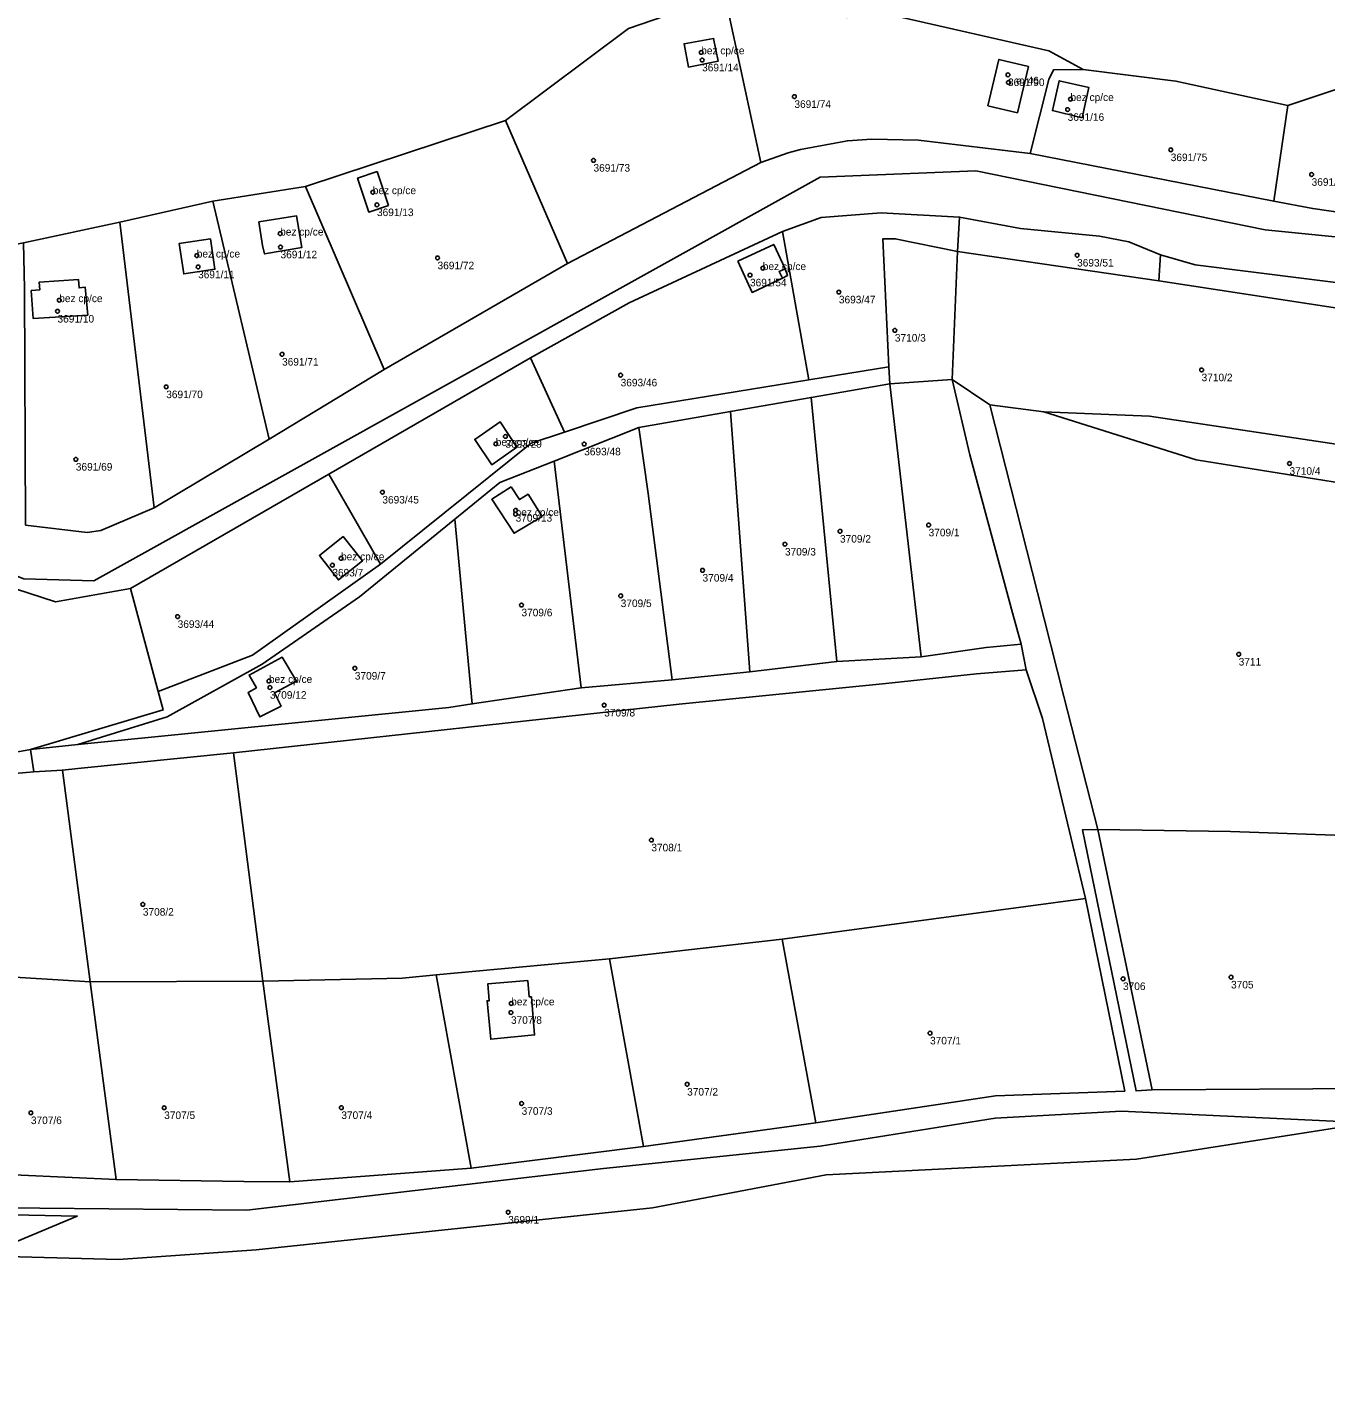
# Model space of a CAD drawing. Extents: x -878211 to -870363, y -1058464 to -1052522.
# Drawn here: x -874624.6 to -874453, y -1055023.1 to -1054841.5 of the extents above; entities that cross this region are included whole.
import ezdxf

# ---------------------------------------------------------------- set-up
doc = ezdxf.new("R2010")
doc.units = 0
for name, color, linetype in [('Definiční body', 7, 'Continuous'), ('Polygon budovy', 7, 'Continuous'), ('Polygon parcely', 7, 'Continuous')]:
    doc.layers.add(name, color=color, linetype=linetype)

msp = doc.modelspace()

# ---------------------------------------------------------------- linework, layer by layer
at = {"layer": 'Definiční body'}
for centre in [(-874535.56, -1054844.78994), (-874535.44, -1054845.79994), (-874495.01, -1054847.74994), (-874494.95, -1054848.76994), (-874523.24, -1054850.63994), (-874486.75, -1054850.96994), (-874487.12, -1054852.34994), (-874473.49, -1054857.67994), (-874549.8, -1054859.06994), (-874454.87, -1054860.93994), (-874578.98, -1054863.28994), (-874578.42, -1054864.94994), (-874591.22, -1054868.75994), (-874591.17, -1054870.52994), (-874602.24, -1054871.66994), (-874602.07, -1054873.16994), (-874570.41, -1054871.97994), (-874485.87, -1054871.61994), (-874529.11, -1054874.23994), (-874527.42, -1054873.32994), (-874517.36, -1054876.48994), (-874620.42, -1054877.56994), (-874620.65, -1054879.02994), (-874509.96, -1054881.54994), (-874590.97, -1054884.71994), (-874546.21, -1054887.46994), (-874469.41, -1054886.78994), (-874606.28, -1054889.02994), (-874562.72, -1054896.56994), (-874561.45, -1054895.57994), (-874551.03, -1054896.58994), (-874618.23, -1054898.60994), (-874457.79, -1054899.15994), (-874577.71, -1054902.95994), (-874560.09, -1054905.35994), (-874560.09, -1054905.85994), (-874505.5, -1054907.29994), (-874517.21, -1054908.12994), (-874524.49, -1054909.83994), (-874584.32, -1054912.60994), (-874583.17, -1054911.70994), (-874535.38, -1054913.28994), (-874546.2, -1054916.65994), (-874559.32, -1054917.87994), (-874604.77, -1054919.40994), (-874464.51, -1054924.38994), (-874581.35, -1054926.24994), (-874592.7, -1054927.92994), (-874592.57, -1054928.77994), (-874548.39, -1054931.12994), (-874542.15, -1054948.96994), (-874609.37, -1054957.46994), (-874479.8, -1054967.30994), (-874465.52, -1054967.09994), (-874560.68, -1054970.57994), (-874560.71, -1054971.77994), (-874505.31, -1054974.49994), (-874537.42, -1054981.26994), (-874559.3, -1054983.80994), (-874624.17, -1054985.03994), (-874606.55, -1054984.36994), (-874583.13, -1054984.35994), (-874561.08, -1054998.18994)]:
    msp.add_circle(centre, 0.25, dxfattribs=at)
at = {"layer": 'Polygon budovy'}
for points in [[(-874537.83, -1054843.64), (-874537.23, -1054846.72), (-874533.34, -1054845.95), (-874533.92, -1054842.95)], [(-874497.65, -1054851.85), (-874493.76, -1054852.76), (-874492.3, -1054846.67), (-874496.2, -1054845.72)], [(-874489.13, -1054852.49), (-874485.21, -1054853.43), (-874484.33, -1054849.42), (-874488.23, -1054848.53)], [(-874578.41, -1054860.55), (-874580.99, -1054861.41), (-874579.5, -1054865.91), (-874576.91, -1054865.03)], [(-874594.02, -1054867.2), (-874593.55, -1054870.32), (-874593.27, -1054871.43), (-874588.36, -1054870.6), (-874589.07, -1054866.39)], [(-874600.45, -1054869.45), (-874604.56, -1054870.06), (-874603.96, -1054874.09), (-874599.85, -1054873.47)], [(-874530.74, -1054872.42), (-874528.84, -1054876.53), (-874524.82, -1054874.65), (-874525.26, -1054873.78), (-874524.46, -1054873.4), (-874525.96, -1054870.19)], [(-874623, -1054876.21), (-874624.12, -1054876.28), (-874623.89, -1054879.97), (-874616.66, -1054879.53), (-874616.99, -1054875.86), (-874617.81, -1054875.93), (-874617.88, -1054874.82), (-874623.06, -1054875.16)], [(-874565.49, -1054895.98), (-874563.25, -1054899.32), (-874559.92, -1054897.02), (-874562.15, -1054893.64)], [(-874560.66, -1054902.24), (-874563.25, -1054903.88), (-874560.3, -1054908.38), (-874556.59, -1054906.15), (-874558.44, -1054903.22), (-874559.59, -1054903.94)], [(-874582.91, -1054908.82), (-874586.04, -1054911.34), (-874583.51, -1054914.55), (-874580.35, -1054912.04)], [(-874595.47, -1054929.46), (-874593.89, -1054932.68), (-874591.09, -1054931.25), (-874591.97, -1054929.49), (-874589.08, -1054927.97), (-874590.94, -1054924.79), (-874595.33, -1054927.14), (-874594.36, -1054928.82)], [(-874563.86, -1054970.22), (-874563.38, -1054975.31), (-874557.59, -1054974.73), (-874558, -1054969.7), (-874558.29, -1054969.7), (-874558.48, -1054967.55), (-874563.77, -1054967.98), (-874563.59, -1054970.22)]]:
    msp.add_lwpolyline(points, close=True, dxfattribs=at)
at = {"layer": 'Polygon parcely'}
for points in [[(-874730.84, -1054855.59), (-874711.62, -1054860.44), (-874687.42, -1054868.54), (-874668.3, -1054872.29), (-874668.15, -1054873.19), (-874639.99, -1054872.99), (-874625.16, -1054869.99), (-874612.42, -1054867.25), (-874600.1, -1054864.45), (-874587.87, -1054862.51), (-874561.43, -1054853.81), (-874545.16, -1054841.63), (-874532.44, -1054837.2), (-874519.11, -1054839.27), (-874516.25, -1054840.19), (-874510.92, -1054839.73), (-874489.61, -1054844.6), (-874485.05, -1054847.07), (-874472.81, -1054848.58), (-874458, -1054851.82), (-874436.49, -1054844.62)], [(-874450.8, -1054866), (-874454.72, -1054865.44), (-874459.86, -1054864.47), (-874492.08, -1054858.15), (-874506.84, -1054856.38), (-874512.99, -1054856.25), (-874516.24, -1054856.47), (-874522.45, -1054857.63), (-874524.07, -1054858.08), (-874527.69, -1054859.33), (-874553.22, -1054872.71), (-874577.45, -1054886.74), (-874592.66, -1054895.93), (-874607.86, -1054905.02), (-874614.94, -1054908.02), (-874616.73, -1054908.3), (-874624.88, -1054907.31)], [(-874443.83, -1054869.96), (-874460.99, -1054868.27), (-874499.27, -1054860.44), (-874519.82, -1054861.31), (-874615.83, -1054914.66), (-874625.11, -1054914.43), (-874667.89, -1054897.86), (-874684.5, -1054894.26), (-874705.62, -1054893.57), (-874727.43, -1054886.5)], [(-874727.43, -1054886.5), (-874705.62, -1054893.57), (-874684.5, -1054894.26), (-874667.89, -1054897.86), (-874625.11, -1054914.43), (-874615.83, -1054914.66), (-874519.82, -1054861.31), (-874499.27, -1054860.44), (-874460.99, -1054868.27), (-874443.83, -1054869.96)], [(-874729, -1054889.32), (-874709.93, -1054894.18), (-874685.17, -1054897.5), (-874669.91, -1054899.64), (-874657.27, -1054903.13), (-874642.37, -1054910.49), (-874620.94, -1054917.44), (-874611.02, -1054915.68), (-874584.78, -1054900.58), (-874558.14, -1054885.19), (-874545.08, -1054877.92), (-874524.82, -1054868.46), (-874519.69, -1054866.61), (-874511.75, -1054866), (-874501.41, -1054866.57), (-874493.37, -1054868.06), (-874482.89, -1054869.11), (-874479.05, -1054869.84), (-874474.84, -1054871.57), (-874470.25, -1054872.89), (-874439.75, -1054876.74)], [(-874447.62, -1054981.81), (-874475.96, -1054982.02), (-874478.08, -1054982.15), (-874485.15, -1054947.61), (-874483.15, -1054947.56), (-874487.61, -1054929.99), (-874491.11, -1054916.23), (-874497.41, -1054891.42), (-874502.4, -1054888.07), (-874500.06, -1054898.02), (-874494.41, -1054918.89), (-874493.28, -1054923.04), (-874492.62, -1054926.43), (-874490.44, -1054932.9), (-874484.77, -1054956.68), (-874479.56, -1054982.17), (-874496.65, -1054982.77), (-874520.41, -1054986.37), (-874543.21, -1054989.48), (-874565.96, -1054992.37), (-874589.95, -1054994.17), (-874596.01, -1054994.1), (-874612.91, -1054993.87), (-874632.29, -1054992.97)], [(-874632.16, -1054997.58), (-874595.64, -1054997.93), (-874548.47, -1054992.41), (-874519.83, -1054989.44), (-874496.68, -1054985.76), (-874479.98, -1054984.84), (-874447.35, -1054986.36)], [(-874266.31, -1055034.06), (-874263.79, -1055016.81), (-874285.72, -1055016.36), (-874293.3, -1055016.21), (-874300.71, -1055015.36), (-874316.71, -1055012), (-874337.93, -1055009.19), (-874347.97, -1055006.14), (-874357.26, -1055002.78), (-874371.07, -1054997.07), (-874385.9, -1054991.57), (-874392.97, -1054990.46), (-874410.5, -1054988.64), (-874428.1, -1054987.36), (-874447.35, -1054986.36), (-874478.01, -1054991.17), (-874519.06, -1054993.23), (-874542.01, -1054997.62), (-874594.41, -1055003.16), (-874612.6, -1055004.45), (-874630.62, -1055003.94), (-874634.87, -1055005.68), (-874643.76, -1055012.21), (-874648.75, -1055027.24)]]:
    msp.add_lwpolyline(points, dxfattribs=at)
for points in [[(-874553.22, -1054872.71), (-874527.69, -1054859.33), (-874532.44, -1054837.2), (-874545.16, -1054841.63), (-874561.43, -1054853.81)], [(-874489.01, -1054847.1), (-874485.05, -1054847.07), (-874489.61, -1054844.6), (-874510.92, -1054839.73), (-874516.25, -1054840.19), (-874519.11, -1054839.27), (-874532.44, -1054837.2), (-874527.69, -1054859.33), (-874524.07, -1054858.08), (-874522.45, -1054857.63), (-874516.24, -1054856.47), (-874512.99, -1054856.25), (-874506.84, -1054856.38), (-874492.08, -1054858.15), (-874489.62, -1054848.39)], [(-874533.34, -1054845.95), (-874537.23, -1054846.72), (-874537.83, -1054843.64), (-874533.92, -1054842.95)], [(-874533.34, -1054845.95), (-874533.92, -1054842.95), (-874537.83, -1054843.64), (-874537.23, -1054846.72)], [(-874435.53, -1054846.54), (-874436.49, -1054844.62), (-874458, -1054851.82), (-874459.86, -1054864.47), (-874454.72, -1054865.44), (-874450.8, -1054866), (-874446.49, -1054866.12), (-874439.96, -1054866.35), (-874435.38, -1054865.96), (-874430.61, -1054865.2)], [(-874492.3, -1054846.67), (-874496.2, -1054845.72), (-874497.65, -1054851.85), (-874493.76, -1054852.76)], [(-874492.3, -1054846.67), (-874493.76, -1054852.76), (-874497.65, -1054851.85), (-874496.2, -1054845.72)], [(-874458, -1054851.82), (-874472.81, -1054848.58), (-874485.05, -1054847.07), (-874489.01, -1054847.1), (-874489.62, -1054848.39), (-874492.08, -1054858.15), (-874459.86, -1054864.47)], [(-874485.21, -1054853.43), (-874489.13, -1054852.49), (-874488.23, -1054848.53), (-874484.33, -1054849.42)], [(-874485.21, -1054853.43), (-874484.33, -1054849.42), (-874488.23, -1054848.53), (-874489.13, -1054852.49)], [(-874561.43, -1054853.81), (-874587.87, -1054862.51), (-874577.45, -1054886.74), (-874553.22, -1054872.71)], [(-874580.99, -1054861.41), (-874579.5, -1054865.91), (-874576.91, -1054865.03), (-874578.41, -1054860.55)], [(-874580.99, -1054861.41), (-874578.41, -1054860.55), (-874576.91, -1054865.03), (-874579.5, -1054865.91)], [(-874587.87, -1054862.51), (-874600.1, -1054864.45), (-874592.66, -1054895.93), (-874577.45, -1054886.74)], [(-874600.1, -1054864.45), (-874612.42, -1054867.25), (-874607.86, -1054905.02), (-874592.66, -1054895.93)], [(-874612.42, -1054867.25), (-874625.16, -1054869.99), (-874625, -1054876.02), (-874624.88, -1054907.31), (-874616.73, -1054908.3), (-874614.94, -1054908.02), (-874607.86, -1054905.02)], [(-874593.55, -1054870.32), (-874594.02, -1054867.2), (-874589.07, -1054866.39), (-874588.36, -1054870.6), (-874593.27, -1054871.43)], [(-874593.55, -1054870.32), (-874593.27, -1054871.43), (-874588.36, -1054870.6), (-874589.07, -1054866.39), (-874594.02, -1054867.2)], [(-874509.91, -1054869.43), (-874501.68, -1054871.13), (-874501.41, -1054866.57), (-874511.75, -1054866), (-874519.69, -1054866.61), (-874524.82, -1054868.46), (-874521.33, -1054888.09), (-874510.74, -1054886.36), (-874511.57, -1054869.45)], [(-874474.84, -1054871.57), (-874479.05, -1054869.84), (-874482.89, -1054869.11), (-874493.37, -1054868.06), (-874501.41, -1054866.57), (-874501.68, -1054871.13), (-874475.06, -1054875.01)], [(-874544.09, -1054891.81), (-874521.33, -1054888.09), (-874524.82, -1054868.46), (-874545.08, -1054877.92), (-874558.14, -1054885.19), (-874553.61, -1054895)], [(-874603.96, -1054874.09), (-874604.56, -1054870.06), (-874600.45, -1054869.45), (-874599.85, -1054873.47)], [(-874603.96, -1054874.09), (-874599.85, -1054873.47), (-874600.45, -1054869.45), (-874604.56, -1054870.06)], [(-874530.74, -1054872.42), (-874525.96, -1054870.19), (-874524.46, -1054873.4), (-874524.14, -1054874.28), (-874524.82, -1054874.65), (-874528.84, -1054876.53)], [(-874530.74, -1054872.42), (-874528.84, -1054876.53), (-874524.82, -1054874.65), (-874524.14, -1054874.28), (-874524.46, -1054873.4), (-874525.96, -1054870.19)], [(-874510.63, -1054888.62), (-874502.4, -1054888.07), (-874501.68, -1054871.13), (-874509.91, -1054869.43), (-874511.57, -1054869.45), (-874510.74, -1054886.36)], [(-874476.28, -1054892.92), (-874435.77, -1054899), (-874439.08, -1054880.49), (-874475.06, -1054875.01), (-874501.68, -1054871.13), (-874502.4, -1054888.07), (-874497.41, -1054891.42), (-874490.28, -1054892.34)], [(-874439.08, -1054880.49), (-874439.75, -1054876.74), (-874470.25, -1054872.89), (-874474.84, -1054871.57), (-874475.06, -1054875.01)], [(-874624.12, -1054876.28), (-874623, -1054876.21), (-874623.06, -1054875.16), (-874617.88, -1054874.82), (-874617.81, -1054875.93), (-874616.99, -1054875.86), (-874616.66, -1054879.53), (-874623.89, -1054879.97)], [(-874624.12, -1054876.28), (-874623.89, -1054879.97), (-874616.66, -1054879.53), (-874616.99, -1054875.86), (-874617.81, -1054875.93), (-874617.88, -1054874.82), (-874623.06, -1054875.16), (-874623, -1054876.21)], [(-874558.04, -1054896.48), (-874553.61, -1054895), (-874558.14, -1054885.19), (-874584.78, -1054900.58), (-874577.97, -1054912.46)], [(-874510.74, -1054886.36), (-874521.33, -1054888.09), (-874544.09, -1054891.81), (-874553.61, -1054895), (-874558.04, -1054896.48), (-874577.97, -1054912.46), (-874594.86, -1054924.52), (-874607.33, -1054929.32), (-874606.67, -1054931.74), (-874624.24, -1054936.97), (-874617.98, -1054936.34), (-874606.15, -1054932.68), (-874593.61, -1054925.71), (-874580.75, -1054916.8), (-874568.12, -1054906.53), (-874562.17, -1054901.69), (-874554.98, -1054898.83), (-874543.82, -1054894.38), (-874531.69, -1054892.27), (-874521.03, -1054890.42), (-874510.63, -1054888.62)], [(-874521.03, -1054890.42), (-874517.63, -1054925.34), (-874506.49, -1054924.72), (-874510.63, -1054888.62)], [(-874497.88, -1054923.48), (-874493.28, -1054923.04), (-874494.41, -1054918.89), (-874500.06, -1054898.02), (-874502.4, -1054888.07), (-874510.63, -1054888.62), (-874506.49, -1054924.72)], [(-874531.69, -1054892.27), (-874529.14, -1054926.73), (-874517.63, -1054925.34), (-874521.03, -1054890.42)], [(-874542.58, -1054903.12), (-874539.42, -1054927.78), (-874529.14, -1054926.73), (-874531.69, -1054892.27), (-874543.82, -1054894.38)], [(-874435.01, -1054904.33), (-874470.12, -1054898.67), (-874490.28, -1054892.34), (-874497.41, -1054891.42), (-874491.11, -1054916.23), (-874487.61, -1054929.99), (-874483.15, -1054947.56), (-874465.6, -1054947.85), (-874448.11, -1054948.46), (-874428.74, -1054948.7), (-874431.17, -1054932.35)], [(-874435.63, -1054899.78), (-874435.77, -1054899), (-874476.28, -1054892.92), (-874490.28, -1054892.34), (-874470.12, -1054898.67), (-874435.01, -1054904.33)], [(-874562.15, -1054893.64), (-874559.92, -1054897.02), (-874563.25, -1054899.32), (-874565.49, -1054895.98)], [(-874562.15, -1054893.64), (-874565.49, -1054895.98), (-874563.25, -1054899.32), (-874559.92, -1054897.02)], [(-874551.42, -1054928.85), (-874539.42, -1054927.78), (-874542.58, -1054903.12), (-874543.82, -1054894.38), (-874554.98, -1054898.83)], [(-874554.98, -1054898.83), (-874562.17, -1054901.69), (-874568.12, -1054906.53), (-874567.9, -1054908.87), (-874565.82, -1054930.96), (-874551.42, -1054928.85)], [(-874584.78, -1054900.58), (-874611.02, -1054915.68), (-874607.33, -1054929.32), (-874594.86, -1054924.52), (-874577.97, -1054912.46)], [(-874560.66, -1054902.24), (-874559.59, -1054903.94), (-874558.44, -1054903.22), (-874556.59, -1054906.15), (-874560.3, -1054908.38), (-874563.25, -1054903.88)], [(-874560.66, -1054902.24), (-874563.25, -1054903.88), (-874560.3, -1054908.38), (-874556.59, -1054906.15), (-874558.44, -1054903.22), (-874559.59, -1054903.94)], [(-874593.61, -1054925.71), (-874606.15, -1054932.68), (-874617.98, -1054936.34), (-874568.91, -1054931.41), (-874565.82, -1054930.96), (-874567.9, -1054908.87), (-874568.12, -1054906.53), (-874580.75, -1054916.8)], [(-874583.51, -1054914.55), (-874580.35, -1054912.04), (-874582.91, -1054908.82), (-874586.04, -1054911.34)], [(-874583.51, -1054914.55), (-874586.04, -1054911.34), (-874582.91, -1054908.82), (-874580.35, -1054912.04)], [(-874639.52, -1054936.46), (-874634.12, -1054936.48), (-874634.13, -1054938.78), (-874624.24, -1054936.97), (-874606.67, -1054931.74), (-874607.33, -1054929.32), (-874611.02, -1054915.68), (-874620.94, -1054917.44), (-874642.37, -1054910.49), (-874644.3, -1054915.68), (-874641.7, -1054940.16), (-874639.39, -1054939.74)], [(-874617.96, -1054939.49), (-874597.38, -1054937.41), (-874538.48, -1054930.97), (-874511.16, -1054928.25), (-874499.15, -1054926.99), (-874492.62, -1054926.43), (-874493.28, -1054923.04), (-874497.88, -1054923.48), (-874506.49, -1054924.72), (-874517.63, -1054925.34), (-874529.14, -1054926.73), (-874539.42, -1054927.78), (-874551.42, -1054928.85), (-874565.82, -1054930.96), (-874568.91, -1054931.41), (-874617.98, -1054936.34), (-874624.24, -1054936.97), (-874623.79, -1054939.92), (-874620.01, -1054939.7)], [(-874594.36, -1054928.82), (-874595.33, -1054927.14), (-874590.94, -1054924.79), (-874589.08, -1054927.97), (-874591.97, -1054929.49), (-874591.09, -1054931.25), (-874593.89, -1054932.68), (-874595.47, -1054929.46)], [(-874594.36, -1054928.82), (-874595.47, -1054929.46), (-874593.89, -1054932.68), (-874591.09, -1054931.25), (-874591.97, -1054929.49), (-874589.08, -1054927.97), (-874590.94, -1054924.79), (-874595.33, -1054927.14)], [(-874597.38, -1054937.41), (-874593.52, -1054967.64), (-874575.06, -1054967.21), (-874570.58, -1054966.8), (-874547.7, -1054964.69), (-874524.84, -1054962.09), (-874484.77, -1054956.68), (-874490.44, -1054932.9), (-874492.62, -1054926.43), (-874499.15, -1054926.99), (-874511.16, -1054928.25), (-874538.48, -1054930.97)], [(-874736.33, -1054987.39), (-874683.73, -1054999.13), (-874658.61, -1055003.81), (-874630.62, -1055003.94), (-874618.05, -1054998.7), (-874658.48, -1054997.87), (-874685.36, -1054992.84), (-874741, -1054978.96), (-874787.43, -1054961.48), (-874851.13, -1054934.26), (-874858.23, -1054942.78), (-874787.54, -1054971.07)], [(-874639.37, -1054940.21), (-874639.39, -1054939.74), (-874641.7, -1054940.16), (-874642.14, -1054940.21), (-874642.02, -1054941.46), (-874635.41, -1054940.95), (-874623.79, -1054939.92), (-874624.24, -1054936.97), (-874634.13, -1054938.78), (-874634.13, -1054940.26)], [(-874616.34, -1054967.7), (-874593.52, -1054967.64), (-874597.38, -1054937.41), (-874617.96, -1054939.49), (-874620.01, -1054939.7)], [(-874642.02, -1054941.46), (-874639.16, -1054966.29), (-874616.34, -1054967.7), (-874620.01, -1054939.7), (-874623.79, -1054939.92), (-874635.41, -1054940.95)], [(-874475.96, -1054982.02), (-874483.15, -1054947.56), (-874485.15, -1054947.61), (-874478.08, -1054982.15)], [(-874447.93, -1054962.78), (-874448.11, -1054948.46), (-874465.6, -1054947.85), (-874483.15, -1054947.56), (-874475.96, -1054982.02), (-874447.62, -1054981.81)], [(-874524.84, -1054962.09), (-874520.41, -1054986.37), (-874496.65, -1054982.77), (-874479.56, -1054982.17), (-874484.77, -1054956.68)], [(-874612.6, -1055004.45), (-874594.41, -1055003.16), (-874542.01, -1054997.62), (-874519.06, -1054993.23), (-874478.01, -1054991.17), (-874447.35, -1054986.36), (-874479.98, -1054984.84), (-874496.68, -1054985.76), (-874519.83, -1054989.44), (-874548.47, -1054992.41), (-874595.64, -1054997.93), (-874632.16, -1054997.58), (-874656.07, -1054997.09), (-874684.01, -1054991.82), (-874728.39, -1054979.08), (-874787.43, -1054961.48), (-874741, -1054978.96), (-874685.36, -1054992.84), (-874658.48, -1054997.87), (-874618.05, -1054998.7), (-874630.62, -1055003.94)], [(-874543.21, -1054989.48), (-874520.41, -1054986.37), (-874524.84, -1054962.09), (-874547.7, -1054964.69)], [(-874570.58, -1054966.8), (-874565.96, -1054992.37), (-874543.21, -1054989.48), (-874547.7, -1054964.69)], [(-874632.29, -1054992.97), (-874612.91, -1054993.87), (-874616.34, -1054967.7), (-874639.16, -1054966.29), (-874636.35, -1054981.81)], [(-874593.52, -1054967.64), (-874593.11, -1054970.64), (-874589.95, -1054994.17), (-874565.96, -1054992.37), (-874570.58, -1054966.8), (-874575.06, -1054967.21)], [(-874616.34, -1054967.7), (-874612.91, -1054993.87), (-874596.01, -1054994.1), (-874589.95, -1054994.17), (-874593.11, -1054970.64), (-874593.52, -1054967.64)], [(-874558, -1054969.7), (-874557.59, -1054974.73), (-874563.38, -1054975.31), (-874563.86, -1054970.22), (-874563.59, -1054970.22), (-874563.77, -1054967.98), (-874558.48, -1054967.55), (-874558.29, -1054969.7)], [(-874558, -1054969.7), (-874558.29, -1054969.7), (-874558.48, -1054967.55), (-874563.77, -1054967.98), (-874563.59, -1054970.22), (-874563.86, -1054970.22), (-874563.38, -1054975.31), (-874557.59, -1054974.73)]]:
    msp.add_lwpolyline(points, close=True, dxfattribs=at)

# ---------------------------------------------------------------- texts
at = {"layer": 'Definiční body'}
for s, p in [('bez cp/ce', (-874535.56, -1054845.04)), ('3691/14', (-874535.44, -1054847.289)), ('3691/90', (-874495.01, -1054849.239)), ('c.e. 46', (-874494.95, -1054849.02)), ('3691/74', (-874523.24, -1054852.129)), ('bez cp/ce', (-874486.75, -1054851.22)), ('3691/16', (-874487.12, -1054853.839)), ('3691/75', (-874473.49, -1054859.169)), ('3691/73', (-874549.8, -1054860.559)), ('3691/76', (-874454.87, -1054862.429)), ('bez cp/ce', (-874578.98, -1054863.54)), ('3691/13', (-874578.42, -1054866.439)), ('bez cp/ce', (-874591.22, -1054869.01)), ('bez cp/ce', (-874602.24, -1054871.919)), ('3691/12', (-874591.17, -1054872.019)), ('3691/72', (-874570.41, -1054873.469)), ('bez cp/ce', (-874527.42, -1054873.58)), ('3693/51', (-874485.87, -1054873.109)), ('3691/11', (-874602.07, -1054874.659)), ('3691/54', (-874529.11, -1054875.729)), ('bez cp/ce', (-874620.42, -1054877.82)), ('3693/47', (-874517.36, -1054877.979)), ('3691/10', (-874620.65, -1054880.519)), ('3710/3', (-874509.96, -1054883.039)), ('3691/71', (-874590.97, -1054886.209)), ('3710/2', (-874469.41, -1054888.279)), ('3693/46', (-874546.21, -1054888.959)), ('3691/70', (-874606.28, -1054890.519)), ('bez cp/ce', (-874562.72, -1054896.82)), ('3693/29', (-874561.45, -1054897.069)), ('3693/48', (-874551.03, -1054898.079)), ('3691/69', (-874618.23, -1054900.099)), ('3710/4', (-874457.79, -1054900.649)), ('3693/45', (-874577.71, -1054904.449)), ('bez cp/ce', (-874560.09, -1054906.11)), ('3709/13', (-874560.09, -1054906.849)), ('3709/2', (-874517.21, -1054909.619)), ('3709/1', (-874505.5, -1054908.789)), ('bez cp/ce', (-874583.17, -1054911.96)), ('3709/3', (-874524.49, -1054911.329)), ('3693/7', (-874584.32, -1054914.099)), ('3709/4', (-874535.38, -1054914.779)), ('3709/6', (-874559.32, -1054919.369)), ('3709/5', (-874546.2, -1054918.149)), ('3693/44', (-874604.77, -1054920.899)), ('3711', (-874464.51, -1054925.879)), ('bez cp/ce', (-874592.7, -1054928.179)), ('3709/7', (-874581.35, -1054927.739)), ('3709/12', (-874592.57, -1054930.269)), ('3709/8', (-874548.39, -1054932.619)), ('3708/1', (-874542.15, -1054950.459)), ('3708/2', (-874609.37, -1054958.959)), ('3706', (-874479.8, -1054968.799)), ('3705', (-874465.52, -1054968.589)), ('bez cp/ce', (-874560.68, -1054970.83)), ('3707/8', (-874560.71, -1054973.269)), ('3707/1', (-874505.31, -1054975.989)), ('3707/2', (-874537.42, -1054982.759)), ('3707/6', (-874624.17, -1054986.529)), ('3707/5', (-874606.55, -1054985.859)), ('3707/4', (-874583.13, -1054985.849)), ('3707/3', (-874559.3, -1054985.299)), ('3699/1', (-874561.08, -1054999.679))]:
    msp.add_text(s, height=0.999996, dxfattribs=at).set_placement(p)

doc.saveas('drawing.dxf')
